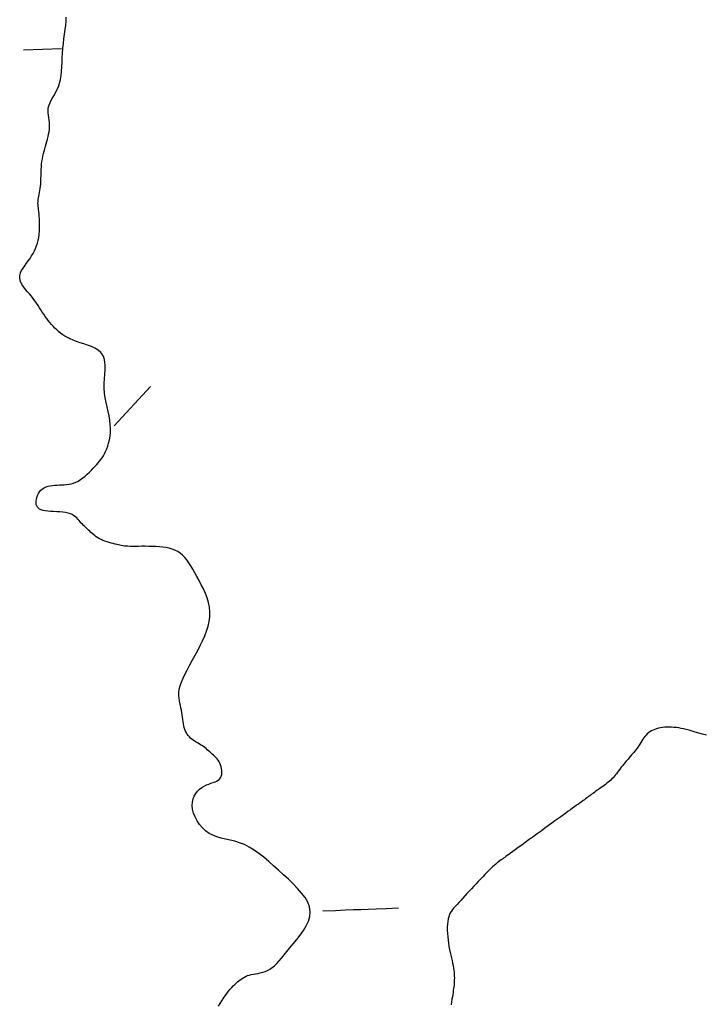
# Model space of a CAD drawing. Header units: millimetres. Extents: x 32690613 to 32693367, y 5343692 to 5344708.
# Tile 726 of 1009: x 32692963 to 32692981, y 5343942 to 5343968. Entities that reach past the tile are written whole.
import ezdxf

# ---------------------------------------------------------------- set-up
doc = ezdxf.new("R2010")
doc.units = ezdxf.units.MM
doc.header["$LTSCALE"] = 20
doc.layers.add('02-DGM_HL_493.00', color=102, linetype='Continuous')

msp = doc.modelspace()

# ---------------------------------------------------------------- linework, layer by layer
at = {"layer": '02-DGM_HL_493.00', "elevation": 493, "flags": 128}
for points in [[(32692967.924, 5343941.695), (32692967.966, 5343941.765), (32692968.01, 5343941.835), (32692968.054, 5343941.906), (32692968.098, 5343941.973), (32692968.141, 5343942.036), (32692968.184, 5343942.094), (32692968.226, 5343942.146), (32692968.267, 5343942.192), (32692968.307, 5343942.234), (32692968.346, 5343942.272), (32692968.384, 5343942.307), (32692968.422, 5343942.339), (32692968.459, 5343942.368), (32692968.495, 5343942.395), (32692968.531, 5343942.421), (32692968.568, 5343942.444), (32692968.606, 5343942.465), (32692968.646, 5343942.485), (32692968.688, 5343942.502), (32692968.734, 5343942.517), (32692968.784, 5343942.53), (32692968.839, 5343942.541), (32692968.897, 5343942.551), (32692968.959, 5343942.562), (32692969.022, 5343942.574), (32692969.086, 5343942.59), (32692969.151, 5343942.61), (32692969.215, 5343942.637), (32692969.277, 5343942.671), (32692969.337, 5343942.713), (32692969.396, 5343942.764), (32692969.455, 5343942.824), (32692969.516, 5343942.891), (32692969.579, 5343942.967), (32692969.647, 5343943.05), (32692969.721, 5343943.141), (32692969.803, 5343943.239), (32692969.892, 5343943.344), (32692969.984, 5343943.455), (32692970.075, 5343943.571), (32692970.16, 5343943.691), (32692970.234, 5343943.814), (32692970.291, 5343943.939), (32692970.328, 5343944.064), (32692970.338, 5343944.189), (32692970.318, 5343944.314), (32692970.271, 5343944.437), (32692970.2, 5343944.559), (32692970.11, 5343944.681), (32692970.004, 5343944.802), (32692969.887, 5343944.922), (32692969.761, 5343945.043), (32692969.632, 5343945.163), (32692969.503, 5343945.282), (32692969.373, 5343945.4), (32692969.243, 5343945.514), (32692969.114, 5343945.622), (32692968.985, 5343945.722), (32692968.856, 5343945.813), (32692968.728, 5343945.891), (32692968.601, 5343945.956), (32692968.474, 5343946.007), (32692968.348, 5343946.045), (32692968.225, 5343946.076), (32692968.105, 5343946.104), (32692967.989, 5343946.131), (32692967.877, 5343946.163), (32692967.771, 5343946.202), (32692967.672, 5343946.254), (32692967.579, 5343946.32), (32692967.495, 5343946.399), (32692967.421, 5343946.489), (32692967.356, 5343946.585), (32692967.304, 5343946.686), (32692967.264, 5343946.789), (32692967.237, 5343946.89), (32692967.226, 5343946.987), (32692967.23, 5343947.077), (32692967.248, 5343947.16), (32692967.278, 5343947.235), (32692967.318, 5343947.303), (32692967.366, 5343947.364), (32692967.42, 5343947.417), (32692967.479, 5343947.462), (32692967.539, 5343947.499), (32692967.601, 5343947.529), (32692967.661, 5343947.554), (32692967.72, 5343947.574), (32692967.776, 5343947.592), (32692967.828, 5343947.61), (32692967.875, 5343947.63), (32692967.915, 5343947.653), (32692967.949, 5343947.682), (32692967.975, 5343947.718), (32692967.994, 5343947.76), (32692968.005, 5343947.807), (32692968.01, 5343947.857), (32692968.009, 5343947.908), (32692968.003, 5343947.96), (32692967.992, 5343948.011), (32692967.976, 5343948.059), (32692967.957, 5343948.103), (32692967.935, 5343948.144), (32692967.909, 5343948.181), (32692967.882, 5343948.216), (32692967.852, 5343948.25), (32692967.821, 5343948.281), (32692967.789, 5343948.312), (32692967.757, 5343948.342), (32692967.724, 5343948.372), (32692967.692, 5343948.402), (32692967.659, 5343948.431), (32692967.625, 5343948.46), (32692967.591, 5343948.488), (32692967.556, 5343948.516), (32692967.521, 5343948.542), (32692967.484, 5343948.567), (32692967.446, 5343948.591), (32692967.407, 5343948.615), (32692967.368, 5343948.637), (32692967.329, 5343948.66), (32692967.291, 5343948.684), (32692967.254, 5343948.709), (32692967.218, 5343948.736), (32692967.184, 5343948.764), (32692967.153, 5343948.796), (32692967.124, 5343948.83), (32692967.098, 5343948.866), (32692967.075, 5343948.906), (32692967.053, 5343948.948), (32692967.035, 5343948.993), (32692967.018, 5343949.041), (32692967.005, 5343949.091), (32692966.993, 5343949.144), (32692966.984, 5343949.199), (32692966.976, 5343949.256), (32692966.968, 5343949.315), (32692966.96, 5343949.376), (32692966.952, 5343949.437), (32692966.942, 5343949.498), (32692966.931, 5343949.561), (32692966.917, 5343949.623), (32692966.902, 5343949.686), (32692966.889, 5343949.751), (32692966.879, 5343949.819), (32692966.874, 5343949.891), (32692966.876, 5343949.969), (32692966.886, 5343950.052), (32692966.908, 5343950.143), (32692966.942, 5343950.242), (32692966.986, 5343950.348), (32692967.039, 5343950.461), (32692967.1, 5343950.578), (32692967.165, 5343950.7), (32692967.233, 5343950.825), (32692967.303, 5343950.951), (32692967.372, 5343951.079), (32692967.438, 5343951.207), (32692967.5, 5343951.334), (32692967.557, 5343951.461), (32692967.606, 5343951.588), (32692967.645, 5343951.715), (32692967.674, 5343951.841), (32692967.691, 5343951.967), (32692967.694, 5343952.092), (32692967.681, 5343952.217), (32692967.656, 5343952.34), (32692967.619, 5343952.462), (32692967.574, 5343952.581), (32692967.522, 5343952.697), (32692967.466, 5343952.81), (32692967.409, 5343952.92), (32692967.351, 5343953.024), (32692967.297, 5343953.123), (32692967.244, 5343953.217), (32692967.191, 5343953.305), (32692967.139, 5343953.387), (32692967.086, 5343953.462), (32692967.031, 5343953.529), (32692966.972, 5343953.589), (32692966.91, 5343953.641), (32692966.844, 5343953.684), (32692966.772, 5343953.72), (32692966.697, 5343953.748), (32692966.618, 5343953.771), (32692966.535, 5343953.788), (32692966.449, 5343953.801), (32692966.361, 5343953.81), (32692966.27, 5343953.816), (32692966.177, 5343953.819), (32692966.084, 5343953.821), (32692965.991, 5343953.822), (32692965.901, 5343953.822), (32692965.815, 5343953.821), (32692965.733, 5343953.821), (32692965.658, 5343953.82), (32692965.591, 5343953.821), (32692965.533, 5343953.823), (32692965.482, 5343953.826), (32692965.438, 5343953.83), (32692965.397, 5343953.835), (32692965.358, 5343953.842), (32692965.32, 5343953.85), (32692965.281, 5343953.859), (32692965.239, 5343953.869), (32692965.193, 5343953.881), (32692965.143, 5343953.893), (32692965.09, 5343953.907), (32692965.036, 5343953.922), (32692964.981, 5343953.939), (32692964.927, 5343953.958), (32692964.875, 5343953.978), (32692964.825, 5343954), (32692964.779, 5343954.023), (32692964.737, 5343954.048), (32692964.697, 5343954.075), (32692964.66, 5343954.103), (32692964.624, 5343954.131), (32692964.59, 5343954.16), (32692964.557, 5343954.19), (32692964.525, 5343954.22), (32692964.492, 5343954.25), (32692964.46, 5343954.28), (32692964.428, 5343954.311), (32692964.396, 5343954.341), (32692964.365, 5343954.372), (32692964.334, 5343954.404), (32692964.303, 5343954.436), (32692964.273, 5343954.469), (32692964.244, 5343954.502), (32692964.214, 5343954.536), (32692964.183, 5343954.569), (32692964.148, 5343954.601), (32692964.11, 5343954.63), (32692964.065, 5343954.657), (32692964.015, 5343954.68), (32692963.956, 5343954.698), (32692963.888, 5343954.712), (32692963.814, 5343954.722), (32692963.735, 5343954.729), (32692963.654, 5343954.734), (32692963.573, 5343954.739), (32692963.494, 5343954.744), (32692963.42, 5343954.75), (32692963.353, 5343954.758), (32692963.295, 5343954.77), (32692963.245, 5343954.785), (32692963.204, 5343954.805), (32692963.171, 5343954.828), (32692963.145, 5343954.856), (32692963.127, 5343954.888), (32692963.116, 5343954.924), (32692963.111, 5343954.966), (32692963.113, 5343955.011), (32692963.12, 5343955.061), (32692963.133, 5343955.112), (32692963.152, 5343955.163), (32692963.176, 5343955.213), (32692963.205, 5343955.26), (32692963.24, 5343955.303), (32692963.28, 5343955.339), (32692963.325, 5343955.368), (32692963.374, 5343955.391), (32692963.427, 5343955.408), (32692963.483, 5343955.42), (32692963.542, 5343955.428), (32692963.603, 5343955.434), (32692963.664, 5343955.437), (32692963.727, 5343955.44), (32692963.789, 5343955.443), (32692963.851, 5343955.446), (32692963.914, 5343955.452), (32692963.976, 5343955.46), (32692964.038, 5343955.472), (32692964.1, 5343955.49), (32692964.162, 5343955.513), (32692964.223, 5343955.543), (32692964.284, 5343955.58), (32692964.344, 5343955.624), (32692964.403, 5343955.672), (32692964.461, 5343955.724), (32692964.516, 5343955.778), (32692964.569, 5343955.832), (32692964.619, 5343955.885), (32692964.666, 5343955.935), (32692964.709, 5343955.982), (32692964.749, 5343956.027), (32692964.786, 5343956.07), (32692964.821, 5343956.113), (32692964.853, 5343956.159), (32692964.884, 5343956.208), (32692964.914, 5343956.261), (32692964.943, 5343956.321), (32692964.972, 5343956.389), (32692964.999, 5343956.464), (32692965.023, 5343956.545), (32692965.044, 5343956.633), (32692965.06, 5343956.726), (32692965.07, 5343956.825), (32692965.073, 5343956.928), (32692965.068, 5343957.035), (32692965.054, 5343957.146), (32692965.034, 5343957.26), (32692965.009, 5343957.377), (32692964.982, 5343957.496), (32692964.956, 5343957.617), (32692964.933, 5343957.739), (32692964.915, 5343957.863), (32692964.906, 5343957.988), (32692964.905, 5343958.113), (32692964.912, 5343958.236), (32692964.921, 5343958.357), (32692964.929, 5343958.474), (32692964.931, 5343958.584), (32692964.925, 5343958.686), (32692964.907, 5343958.78), (32692964.872, 5343958.862), (32692964.817, 5343958.933), (32692964.746, 5343958.992), (32692964.662, 5343959.043), (32692964.569, 5343959.086), (32692964.47, 5343959.124), (32692964.369, 5343959.158), (32692964.269, 5343959.19), (32692964.174, 5343959.222), (32692964.088, 5343959.255), (32692964.01, 5343959.29), (32692963.939, 5343959.326), (32692963.873, 5343959.363), (32692963.813, 5343959.402), (32692963.758, 5343959.443), (32692963.706, 5343959.485), (32692963.656, 5343959.53), (32692963.608, 5343959.575), (32692963.562, 5343959.623), (32692963.517, 5343959.672), (32692963.474, 5343959.723), (32692963.431, 5343959.775), (32692963.391, 5343959.828), (32692963.351, 5343959.883), (32692963.313, 5343959.939), (32692963.275, 5343959.996), (32692963.238, 5343960.054), (32692963.201, 5343960.113), (32692963.163, 5343960.173), (32692963.123, 5343960.233), (32692963.082, 5343960.294), (32692963.038, 5343960.354), (32692962.99, 5343960.415), (32692962.939, 5343960.476), (32692962.887, 5343960.536), (32692962.836, 5343960.597), (32692962.788, 5343960.657), (32692962.746, 5343960.718), (32692962.712, 5343960.779), (32692962.689, 5343960.841), (32692962.679, 5343960.903), (32692962.684, 5343960.966), (32692962.702, 5343961.029), (32692962.731, 5343961.093), (32692962.768, 5343961.157), (32692962.811, 5343961.221), (32692962.858, 5343961.285), (32692962.905, 5343961.35), (32692962.951, 5343961.414), (32692962.994, 5343961.478), (32692963.032, 5343961.543), (32692963.067, 5343961.609), (32692963.097, 5343961.675), (32692963.124, 5343961.744), (32692963.147, 5343961.815), (32692963.165, 5343961.888), (32692963.18, 5343961.965), (32692963.19, 5343962.046), (32692963.197, 5343962.128), (32692963.201, 5343962.212), (32692963.202, 5343962.294), (32692963.201, 5343962.375), (32692963.198, 5343962.453), (32692963.194, 5343962.525), (32692963.189, 5343962.591), (32692963.183, 5343962.65), (32692963.177, 5343962.702), (32692963.172, 5343962.748), (32692963.167, 5343962.79), (32692963.163, 5343962.829), (32692963.161, 5343962.866), (32692963.162, 5343962.901), (32692963.164, 5343962.938), (32692963.169, 5343962.975), (32692963.176, 5343963.014), (32692963.185, 5343963.056), (32692963.195, 5343963.1), (32692963.205, 5343963.148), (32692963.214, 5343963.199), (32692963.223, 5343963.255), (32692963.23, 5343963.315), (32692963.235, 5343963.381), (32692963.238, 5343963.45), (32692963.24, 5343963.523), (32692963.242, 5343963.597), (32692963.244, 5343963.673), (32692963.246, 5343963.75), (32692963.251, 5343963.826), (32692963.257, 5343963.9), (32692963.266, 5343963.972), (32692963.277, 5343964.042), (32692963.29, 5343964.11), (32692963.305, 5343964.177), (32692963.322, 5343964.242), (32692963.339, 5343964.306), (32692963.357, 5343964.37), (32692963.375, 5343964.433), (32692963.393, 5343964.496), (32692963.411, 5343964.56), (32692963.427, 5343964.623), (32692963.442, 5343964.686), (32692963.454, 5343964.749), (32692963.462, 5343964.812), (32692963.467, 5343964.874), (32692963.467, 5343964.937), (32692963.462, 5343964.999), (32692963.454, 5343965.062), (32692963.445, 5343965.124), (32692963.436, 5343965.186), (32692963.43, 5343965.248), (32692963.429, 5343965.311), (32692963.434, 5343965.374), (32692963.447, 5343965.437), (32692963.47, 5343965.5), (32692963.502, 5343965.565), (32692963.539, 5343965.632), (32692963.579, 5343965.702), (32692963.621, 5343965.777), (32692963.661, 5343965.855), (32692963.699, 5343965.94), (32692963.73, 5343966.031), (32692963.753, 5343966.13), (32692963.771, 5343966.235), (32692963.783, 5343966.346), (32692963.791, 5343966.461), (32692963.797, 5343966.581), (32692963.803, 5343966.703), (32692963.81, 5343966.827), (32692963.819, 5343966.952), (32692963.831, 5343967.078), (32692963.846, 5343967.202), (32692963.862, 5343967.325), (32692963.878, 5343967.445), (32692963.892, 5343967.56), (32692963.902, 5343967.671), (32692963.908, 5343967.776)], [(32692962.778, 5343966.912), (32692963.777, 5343966.951)], [(32692965.167, 5343956.997), (32692966.127, 5343958.036)], [(32692980.782, 5343948.84), (32692980.677, 5343948.87), (32692980.578, 5343948.898), (32692980.487, 5343948.925), (32692980.403, 5343948.949), (32692980.325, 5343948.971), (32692980.251, 5343948.99), (32692980.182, 5343949.007), (32692980.116, 5343949.021), (32692980.052, 5343949.033), (32692979.989, 5343949.042), (32692979.926, 5343949.049), (32692979.864, 5343949.053), (32692979.802, 5343949.054), (32692979.742, 5343949.053), (32692979.683, 5343949.05), (32692979.625, 5343949.044), (32692979.57, 5343949.035), (32692979.517, 5343949.024), (32692979.467, 5343949.01), (32692979.419, 5343948.994), (32692979.374, 5343948.975), (32692979.332, 5343948.954), (32692979.293, 5343948.93), (32692979.256, 5343948.904), (32692979.222, 5343948.875), (32692979.19, 5343948.844), (32692979.162, 5343948.81), (32692979.134, 5343948.774), (32692979.108, 5343948.735), (32692979.082, 5343948.694), (32692979.054, 5343948.65), (32692979.024, 5343948.603), (32692978.991, 5343948.554), (32692978.954, 5343948.501), (32692978.912, 5343948.446), (32692978.866, 5343948.389), (32692978.817, 5343948.331), (32692978.767, 5343948.272), (32692978.717, 5343948.214), (32692978.668, 5343948.156), (32692978.62, 5343948.101), (32692978.577, 5343948.047), (32692978.537, 5343947.997), (32692978.501, 5343947.95), (32692978.468, 5343947.906), (32692978.438, 5343947.865), (32692978.409, 5343947.826), (32692978.38, 5343947.789), (32692978.352, 5343947.754), (32692978.322, 5343947.721), (32692978.292, 5343947.689), (32692978.259, 5343947.658), (32692978.226, 5343947.629), (32692978.192, 5343947.601), (32692978.156, 5343947.573), (32692978.12, 5343947.546), (32692978.084, 5343947.519), (32692978.048, 5343947.493), (32692978.011, 5343947.467), (32692977.975, 5343947.44), (32692977.939, 5343947.414), (32692977.904, 5343947.389), (32692977.869, 5343947.364), (32692977.836, 5343947.339), (32692977.803, 5343947.316), (32692977.772, 5343947.293), (32692977.742, 5343947.272), (32692977.713, 5343947.251), (32692977.685, 5343947.23), (32692977.656, 5343947.209), (32692977.627, 5343947.188), (32692977.596, 5343947.166), (32692977.564, 5343947.142), (32692977.529, 5343947.117), (32692977.491, 5343947.089), (32692977.45, 5343947.06), (32692977.406, 5343947.028), (32692977.358, 5343946.993), (32692977.308, 5343946.957), (32692977.255, 5343946.919), (32692977.199, 5343946.878), (32692977.139, 5343946.835), (32692977.077, 5343946.79), (32692977.011, 5343946.742), (32692976.942, 5343946.691), (32692976.868, 5343946.638), (32692976.789, 5343946.581), (32692976.706, 5343946.521), (32692976.617, 5343946.457), (32692976.523, 5343946.388), (32692976.423, 5343946.316), (32692976.319, 5343946.241), (32692976.214, 5343946.164), (32692976.109, 5343946.088), (32692976.008, 5343946.015), (32692975.912, 5343945.945), (32692975.823, 5343945.881), (32692975.744, 5343945.824), (32692975.677, 5343945.775), (32692975.621, 5343945.734), (32692975.573, 5343945.699), (32692975.532, 5343945.67), (32692975.496, 5343945.644), (32692975.464, 5343945.621), (32692975.434, 5343945.599), (32692975.404, 5343945.577), (32692975.373, 5343945.555), (32692975.34, 5343945.53), (32692975.305, 5343945.504), (32692975.268, 5343945.475), (32692975.229, 5343945.444), (32692975.188, 5343945.408), (32692975.144, 5343945.369), (32692975.097, 5343945.326), (32692975.047, 5343945.278), (32692974.995, 5343945.226), (32692974.94, 5343945.17), (32692974.884, 5343945.111), (32692974.826, 5343945.05), (32692974.768, 5343944.987), (32692974.708, 5343944.923), (32692974.648, 5343944.858), (32692974.588, 5343944.793), (32692974.529, 5343944.729), (32692974.47, 5343944.666), (32692974.413, 5343944.604), (32692974.358, 5343944.544), (32692974.305, 5343944.487), (32692974.255, 5343944.433), (32692974.208, 5343944.382), (32692974.165, 5343944.335), (32692974.126, 5343944.291), (32692974.09, 5343944.248), (32692974.059, 5343944.205), (32692974.031, 5343944.159), (32692974.007, 5343944.111), (32692973.988, 5343944.057), (32692973.973, 5343943.998), (32692973.962, 5343943.931), (32692973.955, 5343943.858), (32692973.951, 5343943.78), (32692973.951, 5343943.698), (32692973.954, 5343943.613), (32692973.961, 5343943.527), (32692973.97, 5343943.441), (32692973.981, 5343943.356), (32692973.995, 5343943.273), (32692974.01, 5343943.193), (32692974.027, 5343943.116), (32692974.044, 5343943.041), (32692974.06, 5343942.968), (32692974.076, 5343942.899), (32692974.091, 5343942.832), (32692974.104, 5343942.769), (32692974.115, 5343942.708), (32692974.123, 5343942.65), (32692974.129, 5343942.595), (32692974.134, 5343942.542), (32692974.136, 5343942.491), (32692974.137, 5343942.442), (32692974.136, 5343942.394), (32692974.135, 5343942.347), (32692974.132, 5343942.302), (32692974.128, 5343942.256), (32692974.123, 5343942.21), (32692974.117, 5343942.163), (32692974.11, 5343942.114), (32692974.102, 5343942.062), (32692974.093, 5343942.006), (32692974.084, 5343941.945), (32692974.073, 5343941.88), (32692974.062, 5343941.809), (32692974.05, 5343941.733)], [(32692972.669, 5343944.281), (32692972.337, 5343944.268), (32692972.076, 5343944.257), (32692971.861, 5343944.249), (32692971.67, 5343944.241), (32692971.479, 5343944.234), (32692971.264, 5343944.226), (32692971.002, 5343944.215), (32692970.671, 5343944.202)]]:
    msp.add_lwpolyline(points, dxfattribs=at)

doc.saveas('drawing.dxf')
